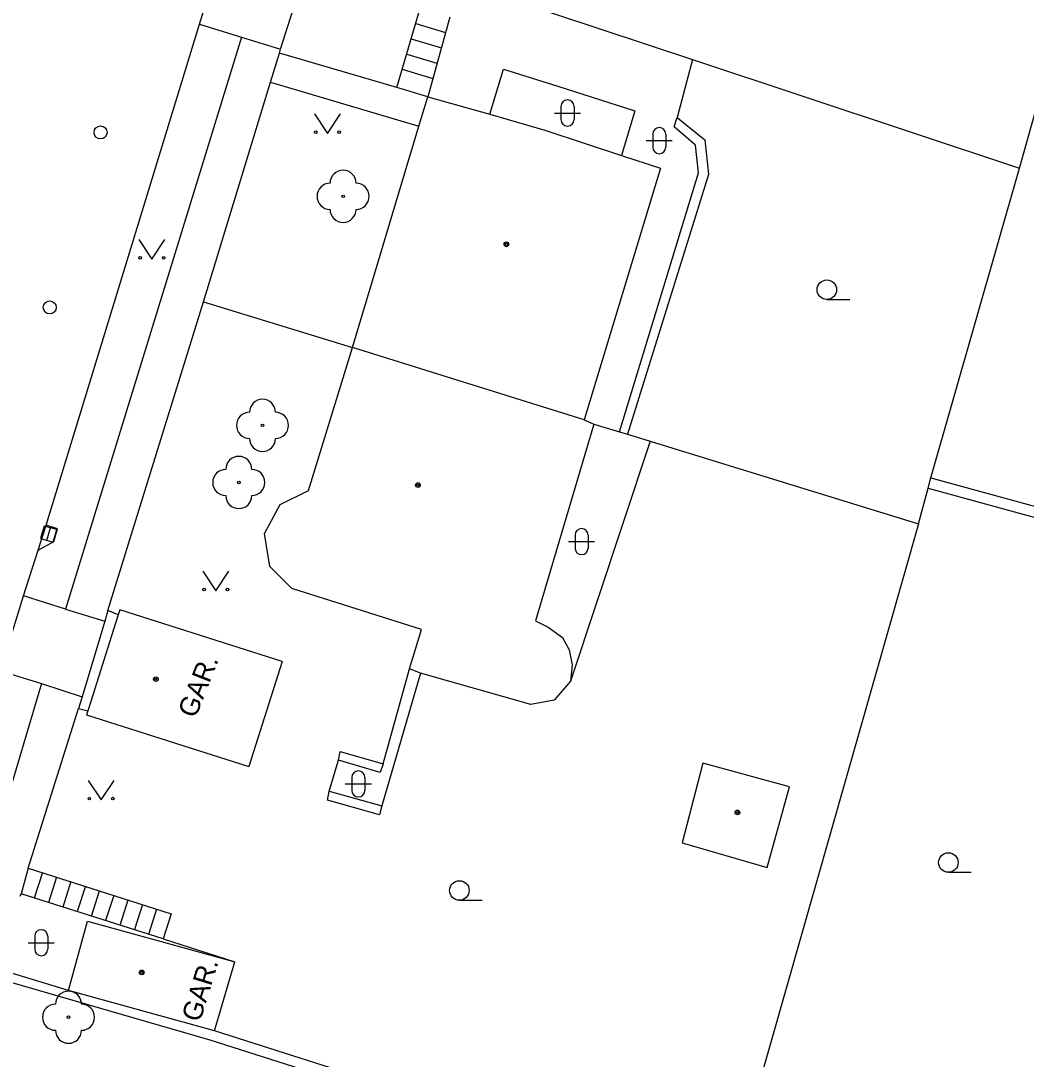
# Model space of a CAD drawing. Extents: x -600391 to -599491, y -1160176 to -1159402.
# Drawn here: x -599942.03 to -599903.47, y -1159473.37 to -1159433.56 of the extents above; entities that cross this region are included whole.
import ezdxf

# ---------------------------------------------------------------- set-up
doc = ezdxf.new("R2010")
doc.units = 0
for name, color, linetype in [('Level 10', 7, 'Continuous'), ('Level 11', 7, 'Continuous'), ('Level 22', 7, 'Continuous'), ('Level 27', 7, 'Continuous'), ('Level 28', 7, 'Continuous'), ('Level 36', 7, 'Continuous'), ('Level 39', 7, 'Continuous'), ('Level 41', 7, 'Continuous'), ('Level 5', 7, 'Continuous'), ('Level 51', 7, 'Continuous'), ('Level 52', 7, 'Continuous'), ('Level 6', 7, 'Continuous'), ('Level 7', 7, 'Continuous'), ('Level 8', 7, 'Continuous')]:
    doc.layers.add(name, color=color, linetype=linetype)

msp = doc.modelspace()

# ---------------------------------------------------------------- linework, layer by layer
at = {"layer": 'Level 10'}
for points in [[(-599935.17, -1159433.69), (-599933.11, -1159426.99)], [(-599941.05, -1159452.9), (-599935.17, -1159433.69)], [(-599941.36, -1159453.86), (-599941.05, -1159452.9)], [(-599941.92, -1159455.61), (-599941.36, -1159453.86)], [(-599942.65, -1159457.98), (-599941.92, -1159455.61)]]:
    msp.add_lwpolyline(points, dxfattribs=at)
at = {"layer": 'Level 11'}
for points in [[(-599927.61, -1159436.12), (-599926.71, -1159433.08)], [(-599925.58, -1159433.42), (-599926.42, -1159436.47)], [(-599935.17, -1159433.69), (-599933.56, -1159434.19)], [(-599926.88, -1159433.67), (-599925.74, -1159434.01)], [(-599933.56, -1159434.19), (-599940.31, -1159456.12)], [(-599933.56, -1159434.19), (-599932.07, -1159434.65)], [(-599927.06, -1159434.25), (-599925.9, -1159434.6)], [(-599927.61, -1159436.12), (-599932.11, -1159434.8)], [(-599927.23, -1159434.84), (-599926.07, -1159435.19)], [(-599927.4, -1159435.42), (-599926.23, -1159435.77)], [(-599932.46, -1159435.92), (-599926.76, -1159437.6)], [(-599926.42, -1159436.47), (-599927.61, -1159436.12)], [(-599941.36, -1159453.86), (-599940.76, -1159453.52), (-599940.62, -1159453.04), (-599941.05, -1159452.9)], [(-599940.31, -1159456.12), (-599941.92, -1159455.61)], [(-599940.31, -1159456.12), (-599938.81, -1159456.58)], [(-599938.69, -1159456.17), (-599938.81, -1159456.58)], [(-599938.81, -1159456.58), (-599939.68, -1159459.48)], [(-599942.81, -1159458.48), (-599941.23, -1159458.97)], [(-599926.7, -1159458.57), (-599928.18, -1159463.65)], [(-599928.13, -1159462.05), (-599927.12, -1159458.4)], [(-599941.23, -1159458.97), (-599943.54, -1159466.67)], [(-599941.23, -1159458.97), (-599939.68, -1159459.48)], [(-599939.68, -1159459.48), (-599939.81, -1159459.92)], [(-599929.84, -1159461.91), (-599929.78, -1159461.57), (-599928.13, -1159462.05)], [(-599930.2, -1159463.1), (-599929.84, -1159461.91)], [(-599928.13, -1159462.05), (-599928.25, -1159462.38), (-599929.84, -1159461.91)], [(-599928.18, -1159463.65), (-599928.28, -1159464), (-599930.27, -1159463.44), (-599930.2, -1159463.1)], [(-599930.2, -1159463.1), (-599928.18, -1159463.65)], [(-599941.75, -1159466.04), (-599936.26, -1159467.79), (-599936.57, -1159468.75), (-599942.02, -1159467.03)], [(-599941.2, -1159466.21), (-599941.52, -1159467.19)], [(-599940.66, -1159466.39), (-599940.97, -1159467.36)], [(-599940.11, -1159466.56), (-599940.42, -1159467.54)], [(-599939.55, -1159466.74), (-599939.87, -1159467.71)], [(-599939.32, -1159467.88), (-599939.01, -1159466.92)], [(-599938.46, -1159467.09), (-599938.78, -1159468.05)], [(-599938.22, -1159468.23), (-599937.91, -1159467.26)], [(-599937.36, -1159467.44), (-599937.67, -1159468.4)], [(-599937.12, -1159468.58), (-599936.81, -1159467.61)], [(-599936.57, -1159468.75), (-599933.82, -1159469.63)]]:
    msp.add_lwpolyline(points, dxfattribs=at)
at = {"layer": 'Level 22'}
for centre in [(-599929.67, -1159440.29), (-599932.76, -1159449.07), (-599933.67, -1159451.26), (-599940.2, -1159471.76)]:
    msp.add_circle(centre, 0.05, dxfattribs=at)
for centre, start, end in [((-599929.67, -1159439.79), 0, 180), ((-599930.17, -1159440.29), 90, 270), ((-599929.17, -1159440.29), 270, 90), ((-599929.67, -1159440.79), 180, 0), ((-599932.76, -1159448.57), 0, 180), ((-599933.26, -1159449.07), 90, 270), ((-599932.26, -1159449.07), 270, 90), ((-599932.76, -1159449.57), 180, 0), ((-599933.67, -1159450.76), 0, 180), ((-599934.17, -1159451.26), 90, 270), ((-599933.17, -1159451.26), 270, 90), ((-599933.67, -1159451.76), 180, 0), ((-599940.2, -1159471.26), 0, 180), ((-599940.7, -1159471.76), 90, 270), ((-599939.7, -1159471.76), 270, 90), ((-599940.2, -1159472.26), 180, 0)]:
    msp.add_arc(centre, 0.5, start, end, dxfattribs=at)
at = {"layer": 'Level 27'}
msp.add_line((-599941.029, -1159453.48), (-599940.891, -1159453), dxfattribs=at)
msp.add_lwpolyline([(-599940.788, -1159453.549), (-599940.651, -1159453.068), (-599941.132, -1159452.931), (-599941.269, -1159453.412)], close=True, dxfattribs=at)
at = {"layer": 'Level 28'}
for centre in [(-599938.97, -1159437.84), (-599940.92, -1159444.55)]:
    msp.add_circle(centre, 0.25, dxfattribs=at)
at = {"layer": 'Level 36'}
for p, q in [((-599921.566, -1159437.096), (-599920.566, -1159437.096)), ((-599921.316, -1159436.846), (-599921.316, -1159437.346)), ((-599920.816, -1159436.846), (-599920.816, -1159437.346)), ((-599917.796, -1159437.906), (-599917.796, -1159438.406)), ((-599917.296, -1159437.906), (-599917.296, -1159438.406)), ((-599918.046, -1159438.156), (-599917.046, -1159438.156)), ((-599911.12, -1159444.245), (-599910.245, -1159444.245)), ((-599920.776, -1159453.276), (-599920.776, -1159453.776)), ((-599920.276, -1159453.276), (-599920.276, -1159453.776)), ((-599921.026, -1159453.526), (-599920.026, -1159453.526)), ((-599929.336, -1159462.566), (-599929.336, -1159463.066)), ((-599928.836, -1159462.566), (-599928.836, -1159463.066)), ((-599929.586, -1159462.816), (-599928.586, -1159462.816)), ((-599906.46, -1159466.205), (-599905.585, -1159466.205)), ((-599925.21, -1159467.275), (-599924.335, -1159467.275)), ((-599941.746, -1159468.906), (-599940.746, -1159468.906)), ((-599941.496, -1159468.656), (-599941.496, -1159469.156)), ((-599940.996, -1159468.656), (-599940.996, -1159469.156))]:
    msp.add_line(p, q, dxfattribs=at)
for points in [[(-599930.77, -1159437.13), (-599930.27, -1159437.88), (-599929.77, -1159437.13)], [(-599937.5, -1159441.95), (-599937, -1159442.7), (-599936.5, -1159441.95)], [(-599935.05, -1159454.66), (-599934.55, -1159455.41), (-599934.05, -1159454.66)], [(-599939.45, -1159462.68), (-599938.95, -1159463.43), (-599938.45, -1159462.68)]]:
    msp.add_lwpolyline(points, dxfattribs=at)
for centre, radius in [((-599930.72, -1159437.83), 0.05), ((-599929.821, -1159437.83), 0.05), ((-599937.45, -1159442.65), 0.05), ((-599936.551, -1159442.65), 0.05), ((-599911.12, -1159443.87), 0.375), ((-599935, -1159455.36), 0.05), ((-599934.101, -1159455.36), 0.05), ((-599939.4, -1159463.38), 0.05), ((-599938.501, -1159463.38), 0.05), ((-599906.46, -1159465.83), 0.375), ((-599925.21, -1159466.9), 0.375)]:
    msp.add_circle(centre, radius, dxfattribs=at)
for centre, start, end in [((-599921.066, -1159436.846), 0, 180), ((-599921.066, -1159437.346), 180, 0), ((-599917.546, -1159437.906), 0, 180), ((-599917.546, -1159438.406), 180, 0), ((-599920.526, -1159453.276), 0, 180), ((-599920.526, -1159453.776), 180, 0), ((-599929.086, -1159462.566), 0, 180), ((-599929.086, -1159463.066), 180, 0), ((-599941.246, -1159468.656), 0, 180), ((-599941.246, -1159469.156), 180, 0)]:
    msp.add_arc(centre, 0.25, start, end, dxfattribs=at)
at = {"layer": 'Level 39'}
for centre, radius in [((-599923.41, -1159442.13), 0.09), ((-599923.41, -1159442.13), 0.0398), ((-599926.8, -1159451.36), 0.09), ((-599926.8, -1159451.36), 0.0398), ((-599936.85, -1159458.8), 0.09), ((-599936.85, -1159458.8), 0.0398), ((-599914.55, -1159463.91), 0.09), ((-599914.55, -1159463.91), 0.0398), ((-599937.39, -1159470.04), 0.09), ((-599937.39, -1159470.04), 0.0398)]:
    msp.add_circle(centre, radius, dxfattribs=at)
at = {"layer": 'Level 5'}
for points in [[(-599929.31, -1159446.08), (-599926.76, -1159437.6), (-599926.42, -1159436.47)], [(-599926.42, -1159436.47), (-599924.04, -1159437.14)], [(-599924.04, -1159437.14), (-599921.94, -1159437.76)], [(-599921.94, -1159437.76), (-599918.99, -1159438.72)], [(-599918.99, -1159438.72), (-599917.5, -1159439.21)], [(-599917.5, -1159439.21), (-599920.43, -1159448.86)], [(-599931, -1159451.57), (-599929.31, -1159446.08)], [(-599920.43, -1159448.86), (-599929.31, -1159446.08)], [(-599920.06, -1159449.03), (-599922.29, -1159456.57)], [(-599920.43, -1159448.86), (-599920.06, -1159449.03)], [(-599932.08, -1159452.1), (-599931, -1159451.57)], [(-599932.68, -1159453.22), (-599932.08, -1159452.1)], [(-599932.48, -1159454.48), (-599932.68, -1159453.22)], [(-599931.63, -1159455.33), (-599932.48, -1159454.48)], [(-599926.66, -1159456.89), (-599931.63, -1159455.33)], [(-599938.23, -1159456.14), (-599938.29, -1159456.34)], [(-599932.01, -1159458.12), (-599938.23, -1159456.14)], [(-599938.29, -1159456.34), (-599938.55, -1159457.14)], [(-599922.29, -1159456.57), (-599921.81, -1159456.81)], [(-599927.12, -1159458.4), (-599926.66, -1159456.89)], [(-599921.81, -1159456.81), (-599921.26, -1159457.2)], [(-599938.55, -1159457.14), (-599939.27, -1159459.41)], [(-599921.26, -1159457.2), (-599921, -1159457.68)], [(-599921, -1159457.68), (-599920.89, -1159458.25)], [(-599932.01, -1159458.12), (-599933.29, -1159462.15)], [(-599920.89, -1159458.25), (-599920.95, -1159458.88)], [(-599926.7, -1159458.57), (-599927.12, -1159458.4)], [(-599922.47, -1159459.77), (-599926.7, -1159458.57)], [(-599920.95, -1159458.88), (-599921.58, -1159459.6)], [(-599939.27, -1159459.41), (-599939.46, -1159460.02)], [(-599921.58, -1159459.6), (-599922.47, -1159459.77)], [(-599939.46, -1159460.02), (-599939.51, -1159460.17)], [(-599939.51, -1159460.17), (-599933.29, -1159462.15)], [(-599940.2, -1159470.74), (-599939.47, -1159468.08)], [(-599939.47, -1159468.08), (-599933.82, -1159469.63)], [(-599934.6, -1159472.28), (-599933.82, -1159469.63)], [(-599934.6, -1159472.28), (-599940.2, -1159470.74)]]:
    msp.add_lwpolyline(points, dxfattribs=at)
at = {"layer": 'Level 51'}
for points in [[(-599903.73, -1159439.21), (-599901.54, -1159431.39)], [(-599925.12, -1159432.11), (-599916.27, -1159435.05)], [(-599916.27, -1159435.05), (-599916.86, -1159437.27)], [(-599916.27, -1159435.05), (-599903.73, -1159439.21)], [(-599924.04, -1159437.14), (-599923.52, -1159435.41)], [(-599923.52, -1159435.41), (-599921.43, -1159436.07)], [(-599921.43, -1159436.07), (-599918.48, -1159437.01)], [(-599918.48, -1159437.01), (-599918.99, -1159438.72)], [(-599916.98, -1159437.63), (-599916.86, -1159437.27)], [(-599916.86, -1159437.27), (-599915.8, -1159438.12)], [(-599916.16, -1159438.33), (-599916.98, -1159437.63)], [(-599916.04, -1159439.39), (-599916.16, -1159438.33)], [(-599915.8, -1159438.12), (-599915.66, -1159439.45)], [(-599919.07, -1159449.32), (-599916.04, -1159439.39)], [(-599915.66, -1159439.45), (-599918.76, -1159449.41)], [(-599907.13, -1159451.08), (-599903.73, -1159439.21)], [(-599920.06, -1159449.03), (-599919.07, -1159449.32)], [(-599919.07, -1159449.32), (-599918.76, -1159449.41)], [(-599918.76, -1159449.41), (-599917.9, -1159449.67)], [(-599917.9, -1159449.67), (-599920.95, -1159458.88)], [(-599917.9, -1159449.67), (-599907.61, -1159452.85)], [(-599907.24, -1159451.48), (-599907.13, -1159451.08)], [(-599907.13, -1159451.08), (-599897.24, -1159453.79)], [(-599907.61, -1159452.85), (-599907.24, -1159451.48)], [(-599907.24, -1159451.48), (-599897.35, -1159454.19)], [(-599907.61, -1159452.85), (-599914.93, -1159478.56)]]:
    msp.add_lwpolyline(points, dxfattribs=at)
at = {"layer": 'Level 52'}
for points in [[(-599915.88, -1159462.02), (-599916.67, -1159465.07)], [(-599912.55, -1159462.93), (-599915.88, -1159462.02)], [(-599913.41, -1159466.02), (-599912.55, -1159462.93)], [(-599916.67, -1159465.07), (-599913.41, -1159466.02)]]:
    msp.add_lwpolyline(points, dxfattribs=at)
at = {"layer": 'Level 6'}
msp.add_lwpolyline([(-599938.55, -1159457.14), (-599939.27, -1159459.41)], dxfattribs=at)
at = {"layer": 'Level 7'}
for points in [[(-599932.07, -1159434.65), (-599931.18, -1159431.84)], [(-599935.02, -1159444.34), (-599932.46, -1159435.92), (-599932.11, -1159434.8), (-599932.07, -1159434.65)], [(-599938.69, -1159456.17), (-599935.02, -1159444.34)], [(-599935.02, -1159444.34), (-599929.31, -1159446.08)], [(-599938.29, -1159456.34), (-599938.69, -1159456.17)], [(-599941.75, -1159466.04), (-599939.81, -1159459.92)], [(-599939.81, -1159459.92), (-599939.46, -1159460.02)], [(-599942.05, -1159467.12), (-599942.02, -1159467.03)], [(-599940.2, -1159470.74), (-599942.86, -1159469.93)], [(-599942.96, -1159470.26), (-599934.78, -1159472.63)], [(-599914.93, -1159478.56), (-599934.6, -1159472.28)], [(-599934.78, -1159472.63), (-599915.01, -1159478.93)]]:
    msp.add_lwpolyline(points, dxfattribs=at)
at = {"layer": 'Level 8'}
msp.add_lwpolyline([(-599941.75, -1159466.04), (-599942.02, -1159467.03)], dxfattribs=at)

# ---------------------------------------------------------------- texts
at = {"layer": 'Level 41'}
for rotation, p in [(68.52, (-599935.33, -1159460.33)), (72.93, (-599935.16, -1159471.98))]:
    msp.add_text('GAR.', height=0.75, rotation=rotation, dxfattribs=at).set_placement(p)

doc.saveas('drawing.dxf')
